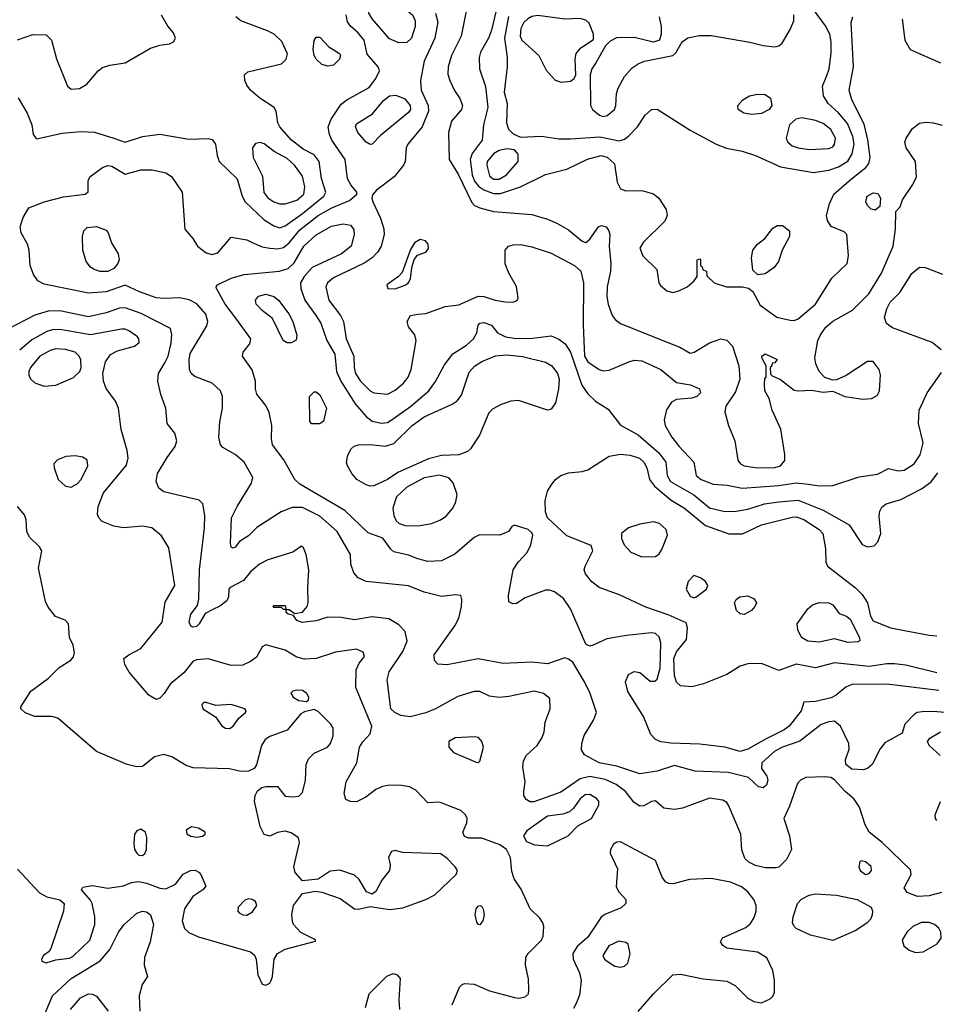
# Model space of a CAD drawing. Extents: x 1173029 to 1307123, y 522559 to 678521.
# Tile 478 of 623: x 1222817 to 1227572, y 631371 to 636480. Entities that reach past the tile are written whole.
import ezdxf

# ---------------------------------------------------------------- set-up
doc = ezdxf.new("R2010")
doc.units = 0

msp = doc.modelspace()

# ---------------------------------------------------------------- linework, layer by layer
at = {"layer": '0CON10XD'}
for points in [[(1224785, 636360.8), (1224735, 636380.8), (1224646.2, 636485), (1224628.5, 636515), (1224620.8, 636555), (1224622.5, 636585), (1224635, 636605.4), (1224665, 636618.2), (1224725, 636622.5), (1224747.5, 636607.5), (1224790.8, 636555), (1224854.7, 636505), (1224869.4, 636475), (1224869.4, 636445), (1224850, 636385), (1224825, 636362.1), (1224785, 636360.8)], [(1225135, 636533.3), (1225108.2, 636395), (1225056.9, 636295), (1225040, 636235), (1225038.3, 636198.3), (1225048.2, 636165), (1225073, 636113), (1225101.3, 636071.3), (1225114.3, 636035), (1225109.4, 636015), (1225056.6, 635953.4), (1225041.8, 635895), (1225044.5, 635755), (1225091.2, 635678.8)], [(1225298, 636565), (1225265, 636426), (1225249.6, 636385), (1225208.1, 636311.9), (1225200.4, 636285), (1225202.1, 636225), (1225233.5, 636133.5), (1225245.2, 636025), (1225223.3, 635935), (1225215.8, 635855), (1225164.3, 635785.7), (1225153.7, 635755), (1225164.4, 635675.6), (1225177.2, 635642.8), (1225199.5, 635615), (1225225, 635597.6), (1225275, 635578.3), (1225311.4, 635578.6), (1225415, 635612.9), (1225545, 635677.9), (1225655, 635705.3), (1225763.7, 635756.3), (1225833.8, 635776.2), (1225865, 635766.4), (1225902.6, 635732.6), (1225917.7, 635637.7), (1225935, 635603.1), (1225961.8, 635591.8), (1226045, 635593.8), (1226105, 635576.6), (1226132.5, 635555), (1226170.6, 635495), (1226176.7, 635465), (1226164.6, 635435), (1226051.1, 635325), (1226034.5, 635295), (1226049.4, 635255), (1226122.9, 635185), (1226133.3, 635115), (1226141.1, 635101.1), (1226174.3, 635074.3), (1226205, 635064.7), (1226237.1, 635072.9), (1226280.8, 635095), (1226316.7, 635125), (1226331.7, 635148.3), (1226332.5, 635235), (1226345, 635240), (1226350, 635235), (1226350, 635205), (1226358.3, 635198.3), (1226361.7, 635181.7), (1226380, 635175), (1226381.7, 635151.7), (1226420, 635115), (1226484.6, 635094.6), (1226565, 635094.4), (1226597.9, 635087.9), (1226620.5, 635070.5), (1226659.1, 634999.1), (1226745, 634936.8), (1226815, 634920.8), (1226835, 634920), (1226855, 634927.7), (1226946.2, 635005), (1227030.2, 635139.8), (1227110, 635215), (1227116.2, 635255), (1227107.5, 635365), (1227095, 635379.2), (1227027.3, 635407.3), (1227008.3, 635438.3), (1227003.1, 635465), (1227018.8, 635525), (1227040.4, 635575), (1227132.9, 635655), (1227206.2, 635713.8), (1227221.8, 635735), (1227229.2, 635765), (1227217.5, 635857.5), (1227197.7, 635937.7), (1227134.6, 636065), (1227120.4, 636115), (1227143.2, 636235), (1227130.8, 636465), (1227139.5, 636495)], [(1225352.6, 636497.4), (1225332.5, 636385), (1225346.6, 636285), (1225346.8, 636235), (1225331.1, 636105), (1225346.4, 636045), (1225342.7, 635945), (1225353, 635913), (1225377.4, 635887.4), (1225415, 635871.4), (1225524.6, 635875.4), (1225615, 635862.5), (1225675, 635862.2), (1225827.3, 635872.7), (1225927.5, 635852.5), (1225955, 635860), (1225975, 635875.4), (1226021.5, 635925), (1226062.2, 635985), (1226095, 636014.5), (1226125, 636015.4), (1226295, 635907.7), (1226430, 635835), (1226484.1, 635814.1), (1226565, 635798.2), (1226635, 635775.3), (1226765, 635716.2), (1226935, 635686.7), (1227015, 635699.5), (1227065, 635717.7), (1227112.9, 635747.1), (1227136.7, 635785), (1227146.3, 635835), (1227140.2, 635875), (1227111.9, 635941.9), (1227065, 635996.4), (1227012.1, 636045), (1226986.8, 636085), (1226981.8, 636135), (1227005, 636191.4), (1227017.1, 636225), (1227027.3, 636307.3), (1227027.6, 636365), (1227019.5, 636405), (1226997.9, 636447.9), (1226935, 636533.5)], [(1222805, 636375.3), (1222885, 636402.9), (1222955, 636402), (1222982, 636375), (1223007.6, 636277.6), (1223065, 636136.2), (1223085, 636119.2), (1223127.3, 636122.7), (1223165, 636146.2), (1223224.6, 636215.4), (1223247.6, 636232.4), (1223285, 636244.5), (1223365, 636257.1), (1223495, 636331.9), (1223545, 636348.6), (1223595, 636354.3), (1223616, 636365), (1223625.6, 636385), (1223615, 636412), (1223586.2, 636446.2), (1223553.1, 636503.1)], [(1222810, 636075), (1222855.9, 635995.9), (1222880, 635935), (1222887.5, 635885), (1222905, 635862.5), (1223037.6, 635892.4), (1223135, 635900.4), (1223205, 635896.9), (1223305.2, 635865.2), (1223365, 635845.3), (1223455, 635874.7), (1223545, 635886.7), (1223695, 635860.4), (1223795, 635864.5), (1223815, 635858.9), (1223833.8, 635833.8), (1223840.9, 635775), (1223851.8, 635745), (1223945.4, 635655), (1223971, 635565), (1223987.6, 635535), (1224085, 635441.5), (1224135, 635410.8), (1224165, 635401.1), (1224195, 635410.3), (1224285.2, 635475), (1224394.7, 635565), (1224405.3, 635585), (1224383, 635657), (1224370.8, 635745), (1224345, 635778.8), (1224288.6, 635808.6), (1224225, 635856.7), (1224166.7, 635925), (1224156.7, 635945), (1224148.5, 636005), (1224137.1, 636025), (1224063.4, 636073.4), (1224014.4, 636115), (1223995, 636140), (1223985.7, 636165), (1223983.8, 636195), (1224000.3, 636209.7), (1224175, 636251.5), (1224200, 636275), (1224207, 636303), (1224176.9, 636366.9), (1224137.1, 636405), (1224103.4, 636423.4), (1223964.3, 636474.3), (1223937.8, 636495)], [(1227620, 632885), (1227555, 632891.4), (1227498.8, 632888.8), (1227472.5, 632885), (1227457.5, 632875), (1227410, 632825), (1227395, 632777.5), (1227305, 632727.5), (1227282.1, 632697.9), (1227240.5, 632615), (1227215.3, 632594.7), (1227195, 632588.5), (1227135, 632591.3), (1227103.2, 632615), (1227100.6, 632639.4), (1227120.4, 632695), (1227118.2, 632725), (1227075, 632814.4), (1227045, 632840), (1227015, 632838), (1226975, 632822.9), (1226865, 632736.8), (1226774.8, 632705.2), (1226734.5, 632685.5), (1226667.9, 632625), (1226665.4, 632595.4), (1226693.3, 632555), (1226699.1, 632535), (1226691.1, 632508.9), (1226675, 632494.3), (1226650.2, 632500.2), (1226597.9, 632547.9), (1226495, 632574.8), (1226321, 632581), (1226215, 632609.7), (1226125, 632581.7), (1226035, 632567.7), (1225915, 632607.7), (1225824, 632625), (1225746.6, 632666.6), (1225732.5, 632692.5), (1225733.6, 632725), (1225745, 632766.2), (1225794.5, 632845.5), (1225809.4, 632885), (1225776.4, 632985), (1225747.5, 633045), (1225686, 633146), (1225665, 633162.9), (1225645, 633168.8), (1225555, 633137.5), (1225473.4, 633146.6), (1225325, 633140.4), (1225195, 633164), (1225035, 633132.1), (1224986.5, 633136.5), (1224968.6, 633155), (1224967.5, 633185), (1225074.6, 633335), (1225095.5, 633375), (1225109.5, 633435), (1225111.2, 633471.2), (1225105, 633492.5), (1225076, 633496), (1225005, 633487.7), (1224915, 633510.4), (1224835, 633543.6), (1224614.7, 633564.7), (1224573.7, 633583.7), (1224550.7, 633610.7), (1224535.7, 633655), (1224534.2, 633705), (1224464.7, 633825), (1224373.8, 633903.8), (1224285, 633950), (1224231.2, 633948.8), (1224172.9, 633927.1), (1224046.9, 633845), (1224005, 633802.9), (1223957.3, 633772.7), (1223935, 633743.8), (1223925, 633738.8), (1223915, 633743.3), (1223910.8, 633765), (1223915.5, 633895), (1223944.6, 633955), (1224019.6, 634075), (1224026.4, 634105), (1223982.5, 634185), (1223934.3, 634224.3), (1223870.8, 634260.8), (1223859.4, 634275), (1223849.5, 634315), (1223856.3, 634393.7), (1223869.5, 634465), (1223868.5, 634525), (1223858.9, 634555), (1223815.8, 634595), (1223725, 634629.5), (1223706.7, 634645), (1223697.9, 634665), (1223696.1, 634715), (1223702.2, 634747.8), (1223788, 634892), (1223794.1, 634915), (1223782.9, 634952.9), (1223735.6, 635005.6), (1223696.6, 635026.6), (1223647.6, 635037.6), (1223565, 635032.9), (1223525, 635037.1), (1223438.1, 635068.1), (1223365, 635103.5), (1223265, 635068.6), (1223175, 635060.9), (1222945, 635108.1), (1222911.2, 635125), (1222888.1, 635158.1), (1222871.4, 635205), (1222867.1, 635285), (1222857.5, 635315), (1222824.2, 635375), (1222820, 635405), (1222835.8, 635454.2), (1222865, 635503.8), (1222944.5, 635535.5), (1223045, 635561.5), (1223156.7, 635575), (1223172.3, 635587.7), (1223172.2, 635645), (1223181.5, 635665), (1223247.1, 635712.9), (1223275, 635724.5), (1223295, 635720), (1223365, 635678.6), (1223445, 635701.1), (1223505, 635701.1), (1223575, 635685.6), (1223605, 635667.5), (1223660, 635585), (1223674.1, 635394.1), (1223715.8, 635345.8), (1223740, 635305), (1223785, 635270), (1223815, 635262.5), (1223845, 635271.1), (1223915, 635352), (1223995, 635337.8), (1224024.1, 635324.1), (1224075, 635302.5), (1224115, 635294.1), (1224155, 635290.8), (1224185, 635299.2), (1224215, 635322.9), (1224270.7, 635389.3), (1224364.9, 635465.1), (1224436.2, 635505), (1224527.4, 635542.6), (1224566.2, 635575), (1224566, 635585), (1224535, 635623.1), (1224518.2, 635655), (1224505.3, 635755), (1224437.3, 635855), (1224424.7, 635885), (1224418.2, 635925), (1224432.5, 635965), (1224485, 636042.5), (1224514.7, 636065.3), (1224630.8, 636129.2), (1224664.5, 636175), (1224683.1, 636215), (1224676.9, 636235), (1224620.7, 636300.7), (1224603.6, 636375), (1224569.1, 636415), (1224534.6, 636445), (1224518.7, 636468.7), (1224511.2, 636505)], [(1224974.6, 636515), (1224987, 636467), (1224971.6, 636385), (1224915.3, 636265), (1224895.7, 636164.3), (1224899.3, 636115), (1224935.9, 636035), (1224937.2, 636005), (1224905, 635924.4), (1224830, 635835), (1224822.5, 635815), (1224817.8, 635745), (1224808.5, 635725), (1224760.5, 635665), (1224668.8, 635595), (1224648.3, 635571.7), (1224644.4, 635555), (1224649.6, 635535), (1224689.7, 635450.3), (1224706.8, 635395), (1224708.5, 635365), (1224693.2, 635305), (1224675.4, 635275), (1224646.4, 635245), (1224605, 635216.7), (1224445, 635141.6), (1224414.6, 635115), (1224406, 635095), (1224421.3, 635025), (1224481.8, 634945), (1224497.6, 634915), (1224511.2, 634825), (1224550, 634735), (1224551.9, 634675), (1224559.2, 634645), (1224585.9, 634605), (1224635, 634555.3), (1224655, 634544.7), (1224725, 634538), (1224765, 634558.2), (1224808.2, 634595), (1224832.3, 634625), (1224848.5, 634665), (1224874, 634815), (1224868, 634845), (1224835, 634886), (1224826.9, 634915), (1224844, 634945), (1224882.3, 634952.3), (1224925, 634955.7), (1225025, 634991.4), (1225095, 635001.5), (1225195, 635045.5), (1225225, 635043.6), (1225283.3, 635025), (1225335, 635016.4), (1225375.3, 635014.7), (1225397.3, 635022.7), (1225404, 635035), (1225395, 635096.7), (1225355.4, 635165.4), (1225335.9, 635214.1), (1225335.8, 635284.2), (1225353.8, 635305), (1225377.4, 635312.6), (1225415, 635314.5), (1225475, 635301.8), (1225575, 635269.4), (1225695.6, 635205), (1225727.9, 635175), (1225742.4, 635115), (1225740, 634895), (1225747, 634735), (1225765, 634704.6), (1225822.9, 634665), (1225845, 634657.9), (1225875, 634661.8), (1225977.5, 634705), (1226005, 634712.9), (1226045, 634710.6), (1226144.2, 634665), (1226225, 634598), (1226297.5, 634585), (1226343.3, 634565), (1226350, 634545), (1226330, 634525), (1226305, 634517.1), (1226225, 634509.2), (1226198.8, 634495), (1226173.4, 634456.6), (1226160.6, 634405), (1226166.5, 634375), (1226200.9, 634315), (1226239.1, 634265), (1226315.3, 634185.3), (1226327.1, 634115), (1226352.5, 634095), (1226415, 634070.4), (1226487.5, 634065), (1226565, 634050), (1226755, 634063.6), (1226845, 634076.7), (1226910, 634070), (1226965, 634061.8), (1227035, 634063.5), (1227172.4, 634107.6), (1227267, 634123), (1227325, 634152), (1227375, 634140), (1227405, 634143.3), (1227458.1, 634175), (1227488.1, 634221.9), (1227503.8, 634285), (1227480.6, 634385), (1227482.9, 634455), (1227525.5, 634545), (1227599.9, 634650.1)], [(1225625.8, 636155.8), (1225675, 636162), (1225693.8, 636175), (1225702.5, 636195), (1225699.6, 636275), (1225705, 636305.7), (1225727.8, 636335), (1225793.2, 636376.8), (1225794.5, 636405), (1225772.1, 636462.1), (1225755, 636478.5), (1225725, 636486.2), (1225645, 636483.8), (1225505, 636501.6), (1225475, 636496.7), (1225453.5, 636485), (1225432.7, 636465), (1225417.1, 636435), (1225413.1, 636395), (1225421.8, 636375), (1225511.1, 636295), (1225549.3, 636219.3), (1225595, 636166.2), (1225625.8, 636155.8)], [(1226135.3, 636495.3), (1226145.5, 636445), (1226145.8, 636405), (1226135.8, 636374.2), (1226106.1, 636363.9), (1226005, 636388.5), (1225913.9, 636386.1), (1225880.9, 636369.1), (1225855.5, 636344.5), (1225806.7, 636256.7), (1225785.5, 636225), (1225776.5, 636195), (1225779.1, 636035), (1225789.5, 636015), (1225825, 635984.6), (1225845, 635978.5)], [(1225845, 635978.5), (1225865, 635983.1), (1225902.5, 636015), (1225910, 636035), (1225913.3, 636096.7), (1225921.2, 636125), (1225955.2, 636184.8), (1225995, 636230.9), (1226025, 636252), (1226058, 636265), (1226205, 636294.2), (1226221.7, 636308.3), (1226253.8, 636365), (1226283.9, 636386.1), (1226342, 636398), (1226405, 636398), (1226605, 636364.4), (1226675, 636345.8), (1226735, 636340), (1226755, 636344), (1226772.1, 636357.9), (1226815, 636430), (1226832.7, 636475), (1226833.1, 636505)], [(1227395, 636482.5), (1227409.5, 636375), (1227437.5, 636325), (1227595, 636256)], [(1224415, 636240), (1224385, 636247.5), (1224355, 636275.7), (1224344.6, 636295), (1224340.4, 636325), (1224345, 636372.5), (1224355, 636389.2), (1224375, 636389.2), (1224420.3, 636340.3), (1224476, 636305), (1224482, 636295), (1224475.8, 636275), (1224445, 636244), (1224415, 636240)], [(1224635, 635833.1), (1224615, 635844.4), (1224571.4, 635895), (1224559.4, 635925), (1224565, 635940.8), (1224647.4, 635992.6), (1224705, 636061.3), (1224735, 636084.7), (1224769.3, 636089.3), (1224815, 636070.4), (1224843.4, 636035), (1224844.1, 636015), (1224835, 635998.8), (1224689.9, 635880.1), (1224645, 635834.4), (1224635, 635833.1)], [(1226615, 635988.5), (1226574.7, 635994.7), (1226543.8, 636013.8), (1226542.5, 636035), (1226568, 636065), (1226603.3, 636085), (1226645, 636094.3), (1226685, 636092.5), (1226712.7, 636072.7), (1226719.2, 636035), (1226705.9, 636014.1), (1226665, 635993.2), (1226615, 635988.5)], [(1226915, 635806.5), (1227015, 635812.7), (1227035, 635820.9), (1227045, 635832.9), (1227049.7, 635865), (1227025, 635910), (1226985, 635942.3), (1226945, 635956.9), (1226875, 635970.7), (1226844.4, 635965), (1226810.4, 635935), (1226793.1, 635865), (1226801.4, 635845), (1226825, 635825.5), (1226855, 635814.7), (1226915, 635806.5)], [(1225091.2, 635678.8), (1225162.6, 635532.6), (1225177.1, 635517.1), (1225204.2, 635504.2), (1225275, 635484.7), (1225475, 635469.5), (1225555, 635444.6), (1225604.2, 635425), (1225665, 635389.4), (1225735, 635332), (1225755, 635323.8), (1225775, 635341.2), (1225820, 635405), (1225835, 635412.5), (1225860, 635405), (1225874.4, 635385), (1225879.1, 635365), (1225875.9, 635304.1), (1225884.7, 635214.7), (1225883.1, 635175), (1225865.4, 635095), (1225863.9, 635043.9), (1225870, 635005), (1225891.5, 634945), (1225906.7, 634925), (1225935, 634904.6), (1226162.8, 634812.8), (1226241.7, 634781.7), (1226295, 634750.8), (1226316.7, 634755), (1226395, 634804.2), (1226455, 634824), (1226485, 634818), (1226515, 634786), (1226548.5, 634685), (1226552.5, 634615), (1226531.3, 634548.7), (1226481.2, 634475), (1226475.4, 634445), (1226493.6, 634375), (1226527.9, 634295), (1226542.7, 634195), (1226555.9, 634175.9), (1226575, 634165.4), (1226644.8, 634154.8), (1226735, 634156.9), (1226765, 634165.4), (1226786.3, 634193.7), (1226786.9, 634225), (1226765.2, 634355.2), (1226721.5, 634455), (1226705.5, 634515.5), (1226683.3, 634555), (1226680.7, 634589.3), (1226683, 634617), (1226690, 634625), (1226690, 634685), (1226666.7, 634725), (1226667.5, 634735), (1226685, 634746), (1226747, 634717), (1226735, 634700), (1226721.7, 634698.3), (1226718.3, 634681.7), (1226710, 634675), (1226711.7, 634641.7), (1226721.7, 634631.7), (1226765, 634613.8), (1226835, 634558.6), (1226855.6, 634554.4), (1226925, 634558), (1226985, 634548), (1227035, 634552.5), (1227097.5, 634525), (1227191.3, 634511.3), (1227235.5, 634514.5), (1227265, 634530), (1227278.6, 634555), (1227282.3, 634637.7), (1227275.5, 634665.5), (1227245, 634706), (1227215, 634706), (1227105, 634633.8), (1227055, 634612.5), (1227035, 634610), (1226993.9, 634623.9), (1226964.2, 634654.2), (1226947.5, 634695), (1226942.5, 634725), (1226958.2, 634815), (1226970.9, 634845), (1226999.5, 634885), (1227035, 634915.5), (1227137.2, 634972.8), (1227222, 635058), (1227288.8, 635165), (1227348.9, 635305), (1227360, 635395), (1227362.5, 635485), (1227385, 635510), (1227397.5, 635545), (1227450.4, 635625), (1227469.6, 635665), (1227464.6, 635744.6), (1227415.6, 635815), (1227408.9, 635845), (1227415.5, 635865), (1227449.1, 635915), (1227485, 635943.8), (1227519.2, 635949.2), (1227555.9, 635945.9), (1227602.6, 635932.6)], [(1224195, 635524.3), (1224255, 635544.7), (1224291.2, 635575), (1224297.3, 635612.7), (1224285, 635668.9), (1224242.3, 635725), (1224205, 635760), (1224136.9, 635796.9), (1224085, 635835.6), (1224065, 635842.5), (1224041.4, 635838.6), (1224024.2, 635815.8), (1224028.1, 635765), (1224077.7, 635667.7), (1224084.3, 635584.3), (1224105, 635556.2), (1224135, 635535.9), (1224165.7, 635525.7), (1224195, 635524.3)], [(1225305, 635652.5), (1225343.5, 635675), (1225403.5, 635745), (1225403.4, 635783.4), (1225384.5, 635804.5), (1225345, 635810.6), (1225305, 635801.8), (1225275, 635783.8), (1225242.5, 635745), (1225240.4, 635725), (1225255, 635670), (1225275, 635653.3), (1225305, 635652.5)], [(1227255, 635492.5), (1227235, 635497.5), (1227215, 635516.7), (1227207.5, 635535), (1227214.2, 635565), (1227245, 635582.5), (1227268.6, 635578.6), (1227283.3, 635555), (1227278.8, 635511.2), (1227255, 635492.5)], [(1223235, 635173.4), (1223203.6, 635183.6), (1223185, 635195.6), (1223161.5, 635225), (1223145.4, 635285), (1223143.4, 635355), (1223149.2, 635385), (1223167.1, 635402.9), (1223215, 635408), (1223265, 635388.2), (1223275.4, 635375), (1223293.2, 635323.2), (1223328.6, 635265), (1223332.9, 635235), (1223325.6, 635215), (1223305, 635190), (1223275, 635173.5), (1223235, 635173.4)], [(1227585, 632999.6), (1227315, 633033), (1227135, 633030.5), (1227102.3, 633017.7), (1227052.7, 632975), (1227027.5, 632962.5), (1226945, 632942.9), (1226885, 632940), (1226872.1, 632895), (1226810, 632815), (1226783.8, 632795), (1226690.7, 632749.3), (1226595, 632694.7), (1226555, 632683.2), (1226475, 632705.5), (1226345, 632720.9), (1226195, 632726.8), (1226144, 632734), (1226115.3, 632745.3), (1226091.9, 632771.9), (1226054.1, 632864.1), (1225972, 632995), (1225960, 633045), (1225975, 633083.3), (1226005, 633097.5), (1226035, 633092.5), (1226088.3, 633048.3), (1226112.6, 633047.4), (1226125, 633058.5), (1226139.1, 633115), (1226143.9, 633245), (1226135, 633277.9), (1226115, 633295.4), (1226095, 633298.9), (1225965, 633285.6), (1225863, 633267), (1225792.5, 633235), (1225775, 633230), (1225755, 633240), (1225675, 633422.9), (1225637.7, 633477.7), (1225591.5, 633511.5), (1225565, 633520.8), (1225545, 633519.7), (1225440.3, 633479.7), (1225395, 633450.8), (1225375, 633449.2), (1225355, 633460), (1225353.2, 633493.2), (1225378.1, 633625), (1225403.1, 633665), (1225449.4, 633715), (1225469.2, 633755), (1225479.4, 633805), (1225475, 633818), (1225455, 633835.6), (1225385, 633857.5), (1225370, 633850), (1225352.5, 633825), (1225307.5, 633805), (1225202.4, 633807.6), (1225175, 633793.1), (1225075, 633707.3), (1225005, 633672.1), (1224935, 633669.1), (1224883.4, 633683.4), (1224835, 633702.5), (1224758.9, 633718.9), (1224742.6, 633732.6), (1224700.5, 633790.5), (1224625, 633817.3), (1224503.8, 633933.8), (1224270.5, 634070.5), (1224244.3, 634094.3), (1224186.8, 634196.8), (1224128.6, 634275), (1224123.3, 634305), (1224125.4, 634375), (1224112.2, 634442.2), (1224095, 634478.8), (1224047, 634537), (1224040, 634565), (1224040, 634605), (1224023.2, 634663.2), (1223973.3, 634735), (1223976.7, 634755), (1224011.3, 634798.7), (1224016.9, 634825), (1223938.3, 634931.7), (1223883.8, 635005), (1223838.6, 635085), (1223836, 635095), (1223844, 635105), (1223915, 635138.5), (1223981.2, 635158.8), (1224165, 635175.4), (1224210.7, 635189.3), (1224241.9, 635218.1), (1224290.7, 635305), (1224355, 635363.2), (1224435, 635408.7), (1224495, 635421.5), (1224533.3, 635415), (1224551.3, 635391.3), (1224553.1, 635365), (1224536.5, 635305), (1224486.5, 635265), (1224335.3, 635194.7), (1224292.4, 635147.6), (1224274.6, 635115.4), (1224276.1, 635085), (1224297.1, 635025), (1224355, 634944.6), (1224379.7, 634905), (1224410, 634815), (1224452.4, 634745), (1224460.8, 634655), (1224483.8, 634605), (1224557.2, 634487.2), (1224615, 634421.8), (1224645, 634397.9), (1224695, 634387.1), (1224725, 634390), (1224745, 634402.1), (1224845, 634473.5), (1224939.6, 634555), (1224975, 634602.9), (1225021.2, 634688.8), (1225064.1, 634745.9), (1225135, 634792.3), (1225172.2, 634825), (1225188.6, 634855), (1225196, 634895), (1225205, 634905.8), (1225225, 634909.2), (1225265, 634896), (1225296.7, 634855), (1225337.5, 634835), (1225395, 634826.2), (1225477.6, 634827.6), (1225575, 634839.6), (1225615, 634822.1), (1225647.8, 634797.8), (1225675, 634755.5), (1225734.4, 634584.4), (1225765, 634538.6), (1225805, 634501.2), (1225869.5, 634459.5), (1225935, 634376), (1226025, 634326.9), (1226133.7, 634233.7), (1226169.2, 634185), (1226176.2, 634115), (1226193.2, 634085), (1226314.6, 634014.6), (1226395, 633946.9), (1226475, 633928.4), (1226535, 633930.3), (1226595, 633940.3), (1226680.9, 633969.1), (1226755, 633978.9), (1226855, 633987.8), (1226984.8, 633934.8), (1227119.6, 633859.6), (1227187.3, 633757.3), (1227215.4, 633745.4), (1227250.4, 633749.6), (1227269.1, 633770.9), (1227284, 633815), (1227275.3, 633905), (1227279.3, 633930.7), (1227289.8, 633950.2), (1227312.4, 633967.6), (1227388.5, 633991.5), (1227495, 634045.9), (1227545, 634083.1), (1227580.3, 634129.7)], [(1226647.3, 635157.3), (1226620.3, 635180.3), (1226613.1, 635245), (1226621.4, 635285), (1226645, 635315.7), (1226682.5, 635345), (1226725, 635398.9), (1226747.4, 635412.6), (1226775, 635412.9), (1226811.1, 635385), (1226811.4, 635355), (1226772, 635285), (1226754.2, 635225), (1226730.8, 635195), (1226685, 635161.9), (1226647.3, 635157.3)], [(1224765, 635084.4), (1224820, 635105), (1224835, 635116.7), (1224844, 635135), (1224851.2, 635195), (1224863.9, 635236.1), (1224881.7, 635258.3), (1224925, 635274), (1224937.6, 635292.4), (1224935.8, 635315), (1224922.3, 635332.3), (1224895, 635340), (1224865, 635322.5), (1224845, 635287.5), (1224800.8, 635169.2), (1224781.7, 635148.3), (1224722, 635105), (1224727.5, 635085), (1224765, 635084.4)], [(1227597.4, 634767.4), (1227550.8, 634805), (1227345, 634882.1), (1227314.2, 634904.2), (1227303.2, 634935), (1227315, 634980), (1227333.3, 635015), (1227383.5, 635065), (1227446.4, 635163.6), (1227485, 635196.4), (1227515.3, 635195.3), (1227605, 635159.6)], [(1224225, 634803.3), (1224205, 634803.8), (1224183.6, 634815), (1224129.1, 634929.1), (1224075, 634971.8), (1224044.5, 635005), (1224040, 635025), (1224055.6, 635045), (1224095, 635056.7), (1224135, 635044.6), (1224159.5, 635025), (1224212.7, 634955), (1224233.6, 634915), (1224255.7, 634844.3), (1224251.7, 634818.3), (1224225, 634803.3)], [(1227598.9, 631951.1), (1227535, 631934.5), (1227475, 631931.5), (1227420.9, 631950.9), (1227406.4, 631976.4), (1227441.4, 632045), (1227438.9, 632068.9), (1227291, 632211), (1227223.8, 632265), (1227202.9, 632302.9), (1227174.4, 632394.4), (1227146.1, 632436.1), (1227097.7, 632477.7), (1227045, 632536.2), (1227025, 632547.5), (1226995, 632552.3), (1226895, 632547.7), (1226867.1, 632535), (1226852.3, 632517.7), (1226811.2, 632398.8), (1226782.2, 632335), (1226811.2, 632245), (1226821.9, 632175), (1226795, 632122.9), (1226756.4, 632083.6), (1226740.6, 632079.4), (1226685, 632080), (1226635, 632091.5), (1226599.6, 632109.6), (1226578.8, 632128.8), (1226563.1, 632173.1), (1226557.7, 632255), (1226495, 632404.2), (1226485, 632418.1), (1226465, 632430), (1226395, 632440.6), (1226255, 632389.7), (1226215, 632381.6), (1226159.8, 632389.8), (1226115, 632427.5), (1226095, 632424), (1226055, 632401.4), (1226035, 632400), (1226005, 632419.4), (1225959.6, 632475), (1225911.5, 632511.5), (1225855, 632537.4), (1225775, 632553.2), (1225725, 632540.7), (1225625, 632472.2), (1225485, 632422.3), (1225465, 632422.7), (1225444.2, 632435), (1225432.9, 632455), (1225431.9, 632475), (1225438.9, 632525), (1225428.3, 632601.7), (1225431.4, 632635), (1225446, 632665), (1225501.2, 632715), (1225528, 632755), (1225538, 632785), (1225543.8, 632835), (1225570, 632905), (1225568.3, 632958.3), (1225534.2, 632984.2), (1225486.6, 632996.6), (1225355, 632968.2), (1225305, 632963.2), (1225255, 632970.9), (1225205, 632993.8), (1225175.4, 632994.6), (1225090.9, 632969.1), (1224975, 632904.6), (1224925, 632883.3), (1224843.8, 632863.8), (1224795, 632870.4), (1224762.9, 632885), (1224742.5, 632905), (1224723.2, 633055), (1224733.8, 633096.2), (1224805, 633201.9), (1224827.9, 633255), (1224816.7, 633305), (1224785, 633341.1), (1224732.4, 633372.4), (1224645, 633381.5), (1224555, 633366.4), (1224485, 633379.1), (1224415, 633379.4), (1224355, 633362), (1224282.3, 633352.3), (1224255, 633363.3), (1224238.3, 633388.3), (1224210, 633395), (1224200, 633405), (1224200, 633420), (1224185, 633420), (1224175, 633430), (1224135, 633430), (1224130, 633435), (1224135, 633440), (1224195, 633440), (1224200, 633420), (1224215, 633420), (1224245, 633400), (1224285, 633406.7), (1224308, 633435), (1224314.1, 633455.9), (1224311.2, 633535), (1224317.5, 633625), (1224304.2, 633705), (1224289.7, 633739.7), (1224279.3, 633749.3), (1224235, 633717.5), (1224105, 633677.9), (1224061.9, 633655), (1224015, 633615.6), (1223978.7, 633571.3), (1223908.8, 633535), (1223902, 633525), (1223900, 633485), (1223892.5, 633465), (1223855, 633437.3), (1223819.3, 633420.7), (1223780, 633400), (1223748.5, 633345), (1223735, 633332.5), (1223715, 633327.8), (1223705, 633332.9), (1223696.5, 633355), (1223704.5, 633395), (1223739.4, 633440.6), (1223746.8, 633473.2), (1223749.4, 633625), (1223776.1, 633843.9), (1223777.4, 633907.4), (1223767.5, 633967.5), (1223747.5, 633987.5), (1223565, 634030.6), (1223539.7, 634049.7), (1223524.4, 634085), (1223532.5, 634125), (1223581.9, 634208.1), (1223624.3, 634265), (1223632.5, 634295), (1223622, 634335), (1223582, 634385), (1223576, 634465), (1223548.6, 634535), (1223533.5, 634605), (1223536.5, 634645), (1223570.4, 634699.6), (1223586.8, 634735), (1223603.1, 634803.1), (1223607.3, 634847.3), (1223598.9, 634878.9), (1223446.6, 634956.6), (1223365, 634985.8), (1223335, 634983.2), (1223265, 634958.6), (1223175, 634938.1), (1223025, 634970.3), (1222965, 634968.8), (1222895, 634946.7), (1222755, 634873.8)], [(1225060.5, 631369.5), (1225099.5, 631460.5), (1225112.5, 631475), (1225125, 631478.8), (1225175, 631476.2), (1225255, 631441.9), (1225385, 631406.5), (1225406.6, 631403.4), (1225439.5, 631410.5), (1225456, 631425), (1225459.2, 631445), (1225456.8, 631503.2), (1225441.5, 631575), (1225443.8, 631615), (1225455.4, 631635), (1225525, 631704.4), (1225532.1, 631725), (1225536.5, 631775), (1225531.5, 631795), (1225515, 631818.9), (1225465, 631867.1), (1225418.3, 631968.3), (1225382.8, 632022.8), (1225371.1, 632061.1), (1225363.1, 632133.1), (1225342, 632175), (1225308.9, 632198.9), (1225215, 632233.3), (1225145, 632234.3), (1225125, 632242), (1225115.8, 632265), (1225137.2, 632312.8), (1225139.1, 632335), (1225130.5, 632355), (1225105, 632376.4), (1224995, 632420), (1224935, 632417.5), (1224873.2, 632483.2), (1224839.3, 632499.3), (1224797.5, 632507.5), (1224735, 632508.5), (1224699.2, 632500.8), (1224664.6, 632485.4), (1224613.2, 632446.8), (1224565, 632422.9), (1224533.2, 632423.2), (1224510, 632435), (1224501.4, 632465), (1224511.3, 632525), (1224565.6, 632625), (1224579.4, 632705), (1224597.2, 632732.8), (1224634.6, 632775.4), (1224643.6, 632815), (1224561.4, 633015), (1224563.6, 633106.4), (1224579.1, 633140.9), (1224606.1, 633176.1), (1224598.3, 633198.3), (1224565, 633214), (1224455, 633198.8), (1224355, 633165.4), (1224295, 633161.8), (1224255, 633172.3), (1224195, 633209.1), (1224095, 633237.5), (1224074.5, 633225.5), (1224045, 633172.5), (1224015, 633150), (1223975, 633131.4), (1223915, 633130), (1223795.8, 633164.2), (1223735, 633158.5), (1223715, 633149.5), (1223669.2, 633090.8), (1223598.1, 633031.9), (1223566.5, 632983.5), (1223545, 632959.6), (1223525, 632953.8), (1223487.5, 632975), (1223386, 633095), (1223363.3, 633135), (1223357.5, 633165), (1223383.3, 633185), (1223445, 633216.9), (1223556, 633355), (1223572, 633458), (1223622.9, 633545), (1223590.5, 633740.5), (1223552.2, 633802.2), (1223503.1, 633843.1), (1223455, 633852.5), (1223355, 633844.6), (1223305, 633852.7), (1223245, 633876.7), (1223227.8, 633895), (1223220, 633915), (1223224.5, 633955), (1223252.1, 634025), (1223370.7, 634169.3), (1223379.5, 634205), (1223375.6, 634245), (1223343.6, 634353.6), (1223330, 634465), (1223315, 634501.2), (1223265, 634566.2), (1223252.3, 634605), (1223248.4, 634645), (1223262.5, 634705), (1223287.6, 634742.4), (1223325, 634762.5), (1223413.6, 634786.4), (1223437.1, 634805), (1223435.7, 634825), (1223428.1, 634835), (1223386.9, 634865), (1223365, 634874.6), (1223345, 634875.3), (1223185, 634844.8), (1223025, 634872.6), (1222985, 634871), (1222957.5, 634862.5), (1222880.9, 634819.1), (1222817.2, 634765)], [(1222945, 634579.2), (1223005, 634583.9), (1223096.2, 634623.8), (1223129.1, 634655), (1223135.4, 634675), (1223133.6, 634715), (1223126.4, 634735), (1223104.4, 634755), (1223055, 634769.5), (1223005, 634771.9), (1222975, 634764.7), (1222921.8, 634735), (1222872.7, 634675), (1222864, 634655), (1222865.4, 634635), (1222874.3, 634614.3), (1222895.3, 634595.3), (1222945, 634579.2)], [(1224635, 634059.2), (1224615, 634066.2), (1224567.1, 634095), (1224540, 634125), (1224517.1, 634165), (1224513.3, 634185), (1224519.7, 634220.3), (1224536.6, 634253.4), (1224552.6, 634267.4), (1224575.5, 634274.5), (1224635, 634276.6), (1224715, 634267.8), (1224759, 634281), (1224853.8, 634375), (1224915, 634419.5), (1225060, 634485), (1225086.7, 634503.3), (1225108.5, 634531.5), (1225148.5, 634651.5), (1225177.4, 634682.6), (1225215, 634706.5), (1225285, 634736.9), (1225345, 634741.1), (1225425, 634732.7), (1225545, 634703.5), (1225578.1, 634685), (1225607.8, 634645), (1225615.4, 634615), (1225612.4, 634562.4), (1225597.6, 634492.4), (1225575, 634459.2), (1225555, 634454.3), (1225405, 634503.8), (1225365, 634501.1), (1225315, 634483.9), (1225269.8, 634460.2), (1225250.2, 634439.8), (1225203.3, 634325), (1225156.2, 634253.8), (1225140.2, 634239.8), (1225095, 634222.9), (1225005, 634219.2), (1224937.7, 634202.3), (1224779.1, 634130.9), (1224725, 634094.1), (1224655, 634062), (1224635, 634059.2)], [(1224333.6, 634383.6), (1224322.5, 634395), (1224321.2, 634525), (1224345, 634548.8), (1224355, 634550), (1224375, 634533.8), (1224408.6, 634465), (1224393.6, 634396.4), (1224375, 634383.8), (1224333.6, 634383.6)], [(1227575, 633091.2), (1227415, 633130.4), (1227355, 633138.9), (1227315, 633138.9), (1227225, 633124.8), (1227045, 633143.8), (1226945, 633117.5), (1226845, 633137.1), (1226755, 633103.9), (1226665, 633140.5), (1226595, 633138.5), (1226555, 633125.6), (1226485, 633082.5), (1226365, 633034.7), (1226305, 633019.6), (1226245, 633024.4), (1226225, 633043.8), (1226215, 633076.7), (1226211.4, 633165), (1226225, 633200.6), (1226276.9, 633265), (1226281.2, 633325), (1226275, 633350), (1226182.2, 633392.2), (1226065, 633432.5), (1225932, 633495), (1225822.9, 633535), (1225785, 633564.3), (1225752.5, 633605), (1225745.7, 633625), (1225750, 633645), (1225790.5, 633725), (1225781.4, 633751.4), (1225655, 633802.9), (1225555.7, 633895.7), (1225545, 633927.5), (1225544.1, 633985), (1225555, 634034), (1225574.2, 634065.8), (1225597.5, 634095), (1225624.3, 634115.7), (1225665, 634130), (1225735, 634136.1), (1225765.3, 634144.7), (1225874.7, 634215.3), (1225933.5, 634226.5), (1225985, 634221.6), (1226032.2, 634205), (1226055.9, 634185), (1226071.1, 634155), (1226085.2, 634095), (1226110.1, 634060.1), (1226197.8, 633987.8), (1226266.6, 633946.6), (1226375.5, 633855.5), (1226496.7, 633813.3), (1226567.6, 633812.4), (1226665, 633858.9), (1226825, 633899.8), (1226845, 633900.5), (1226885, 633886.2), (1226965, 633835.8), (1226983.2, 633815), (1226998.1, 633735), (1226998.8, 633665), (1227008.8, 633645), (1227152.7, 633532.7), (1227188.1, 633498.1), (1227215.4, 633455.4), (1227230.4, 633385), (1227245, 633361.8), (1227335, 633324.6), (1227535, 633287.3), (1227575, 633283.8)], [(1223085, 634054.6), (1223115, 634072.3), (1223136.4, 634095), (1223170.6, 634165), (1223166.9, 634195), (1223145, 634211.1), (1223105, 634218.2), (1223056.5, 634213.5), (1223014, 634196), (1222994.3, 634175), (1222995.7, 634155), (1223016.7, 634095), (1223055, 634060.4), (1223085, 634054.6)], [(1224885, 633853.8), (1224952.9, 633867.1), (1224997, 633883), (1225028.3, 633901.7), (1225064.7, 633945.3), (1225080.5, 633979.5), (1225086, 634016), (1225066.7, 634076.7), (1225043.8, 634103.8), (1224995, 634117.3), (1224915, 634103.8), (1224825.4, 634055), (1224772.5, 634005), (1224752.5, 633945), (1224758.3, 633908.3), (1224770.5, 633880.5), (1224786.6, 633866.6), (1224816.3, 633856.3), (1224885, 633853.8)], [(1222805, 632072.5), (1222919.7, 631949.7), (1222958.7, 631928.7), (1223025, 631914.4), (1223048.6, 631895), (1223044.5, 631855), (1222979.4, 631660.6), (1222970, 631645), (1222940, 631625), (1222930, 631605), (1222932.5, 631595), (1222955, 631587.5), (1223005, 631602.5), (1223075, 631611.3), (1223095, 631622), (1223181.5, 631705), (1223206.4, 631786.4), (1223207.5, 631827.5), (1223193.9, 631893.9), (1223185, 631912.5), (1223137.5, 631965), (1223145, 631978.8), (1223195, 631987.1), (1223275, 631973.8), (1223355, 631985.8), (1223396.6, 632003.4), (1223435, 632008.3), (1223475, 632000.8), (1223545, 631973.4), (1223575, 631971.2), (1223625.6, 631994.4), (1223665, 632046.2), (1223702.5, 632065), (1223727, 632067), (1223747.3, 632057.3), (1223757.5, 632045), (1223783.3, 631985), (1223766.7, 631965), (1223715, 631930), (1223672.5, 631867.5), (1223660.5, 631805), (1223672.2, 631765), (1223694.1, 631744.1), (1223745, 631720.9), (1224015, 631643.1), (1224035, 631626), (1224044.4, 631605), (1224053.5, 631525), (1224075, 631476.2), (1224095, 631470), (1224115, 631482), (1224122.5, 631495), (1224129.4, 631515), (1224136.9, 631605), (1224154.2, 631635), (1224195, 631657.5), (1224351.7, 631698.3), (1224352.5, 631705), (1224345, 631710), (1224275, 631744), (1224238, 631785), (1224231.7, 631801.7), (1224228.3, 631838.3), (1224237.8, 631885), (1224285, 631947.1), (1224351.3, 631958.7), (1224385, 631952.7), (1224480.4, 631920.4), (1224555, 631866.5), (1224575, 631865.6), (1224635, 631879.2), (1224737.4, 631862.6), (1224805, 631872.7), (1224925, 631916.1), (1224970.9, 631939.1), (1225080.9, 632045), (1225088.2, 632065), (1225077.1, 632085), (1225035, 632128.7), (1225001.4, 632151.4), (1224805, 632159.2), (1224765, 632168.8), (1224746.4, 632163.6), (1224731.2, 632135), (1224740, 632095), (1224736.2, 632065), (1224696, 632015), (1224665, 631956.7), (1224645, 631943.8), (1224615.8, 631955.8), (1224579.1, 632019.1), (1224555, 632042), (1224478, 632068), (1224427.4, 632062.6), (1224365, 632020.8), (1224285, 632012.9), (1224246.9, 632055), (1224238.6, 632085), (1224268.3, 632211.7), (1224263.3, 632235), (1224225, 632261.9), (1224195, 632269.6), (1224155, 632263.1), (1224115, 632244.2), (1224085, 632252.5), (1224065, 632293.3), (1224034.7, 632425), (1224038.2, 632455), (1224050.2, 632479.8), (1224073.2, 632496.8), (1224095, 632501.8), (1224155, 632501.2), (1224195, 632451.2), (1224232.7, 632447.3), (1224265, 632451.9), (1224285, 632470), (1224300.3, 632535), (1224304, 632615), (1224315.4, 632645), (1224345, 632674.6), (1224414.3, 632705), (1224428.9, 632725), (1224443.5, 632765), (1224442.7, 632805), (1224431.2, 632825), (1224365, 632890.6), (1224345, 632900.8), (1224295, 632889.2), (1224275, 632878.6), (1224205.3, 632794.7), (1224115, 632760.4), (1224090.6, 632745), (1224072.3, 632715), (1224046.3, 632613.7), (1224034, 632595), (1224005, 632580.6), (1223965, 632580), (1223905, 632592.9), (1223717.6, 632597.6), (1223680.2, 632610.2), (1223605.9, 632655.9), (1223565, 632667.8), (1223516.9, 632655), (1223454.2, 632605.8), (1223425, 632603.6), (1223375, 632616.1), (1223215, 632682.9), (1223015, 632855.9), (1222984.7, 632865.3), (1222895.4, 632865.4), (1222845, 632884.3), (1222823.3, 632905), (1222823.8, 632915), (1222875, 632997.1), (1222966.2, 633063.8), (1223021.5, 633118.5), (1223082.7, 633157.3), (1223096.4, 633175), (1223101.5, 633195), (1223094.4, 633234.4), (1223076.2, 633275), (1223070, 633345), (1223052.5, 633365), (1223003.4, 633383.4), (1222965, 633432), (1222950.9, 633460.9), (1222915.6, 633635), (1222931.4, 633725), (1222920.8, 633745), (1222867.5, 633795), (1222854.5, 633824.5), (1222850, 633885), (1222841.3, 633911.3), (1222805, 633954)], [(1226045, 633693.8), (1226115, 633694.5), (1226135, 633709.5), (1226149.3, 633730.7), (1226177.8, 633805), (1226170.4, 633835), (1226136, 633866), (1226105, 633874.1), (1226035, 633863.4), (1225976.5, 633843.5), (1225939.2, 633815), (1225938.8, 633788.8), (1225952.5, 633755), (1225988.3, 633718.3), (1226045, 633693.8)], [(1226315, 633481.4), (1226325, 633484.3), (1226380, 633525), (1226386.9, 633545), (1226374.3, 633565), (1226349.2, 633585), (1226315, 633596.9), (1226285, 633565.7), (1226275.4, 633525.4), (1226295, 633489.2), (1226315, 633481.4)], [(1226575, 633394.5), (1226555, 633397.8), (1226535.6, 633415), (1226525.5, 633455), (1226535, 633471.9), (1226552.5, 633485), (1226595, 633490.4), (1226626.9, 633475), (1226639.4, 633455), (1226631.1, 633435), (1226613.1, 633415), (1226575, 633394.5)], [(1227115, 633248), (1227045, 633267.1), (1226965, 633250), (1226906.2, 633255), (1226874, 633275), (1226854, 633315), (1226850, 633345), (1226905.7, 633424.3), (1226930, 633445), (1226964.4, 633455.6), (1227015, 633454.2), (1227035.8, 633445), (1227068.9, 633398.9), (1227106, 633385), (1227125, 633370), (1227174.3, 633275), (1227175, 633257.5), (1227165, 633251.5), (1227115, 633248)], [(1224305, 632942.5), (1224315, 632950), (1224317.5, 632965), (1224306.2, 632985), (1224285, 633000), (1224255, 633002), (1224234.1, 632995.9), (1224223.9, 632986.1), (1224236.7, 632965), (1224265, 632948), (1224305, 632942.5)], [(1223905, 632802), (1223925, 632814), (1223954.5, 632855.5), (1223988, 632885), (1223992, 632895), (1223986, 632905), (1223915, 632927.5), (1223835, 632921.2), (1223785, 632937.5), (1223772.5, 632937.5), (1223762.5, 632927.5), (1223767.5, 632905), (1223833.9, 632863.9), (1223865.8, 632815.8), (1223885, 632803.8), (1223905, 632802)], [(1225195, 632626), (1225205, 632633.8), (1225223.8, 632705), (1225215, 632735.8), (1225197.5, 632755), (1225175, 632759.6), (1225076.4, 632753.6), (1225044.4, 632735.6), (1225044.3, 632705), (1225068.3, 632678.3), (1225185, 632627.5), (1225195, 632626)], [(1227592.3, 632662.3), (1227536.2, 632715), (1227526.7, 632735), (1227538.3, 632751.7), (1227595, 632785.8)], [(1225555, 632193.5), (1225661.9, 632245), (1225713.2, 632296.8), (1225783.1, 632335), (1225821.1, 632405), (1225821.1, 632425), (1225809.9, 632439.9), (1225775, 632460.3), (1225751.5, 632458.5), (1225725, 632437.7), (1225690.9, 632389.1), (1225669.4, 632370.6), (1225635, 632358.9), (1225555, 632347.4), (1225447.7, 632272.3), (1225431.4, 632245), (1225446.6, 632216.6), (1225488.5, 632198.5), (1225555, 632193.5)], [(1227576, 632326), (1227568.9, 632335), (1227567.3, 632355), (1227594.5, 632424.5)], [(1223735, 632238.5), (1223765, 632244.4), (1223778.8, 632255), (1223778.8, 632265), (1223745, 632285.6), (1223707.9, 632292.1), (1223680, 632275), (1223685, 632256.2), (1223705, 632243.6), (1223735, 632238.5)], [(1223455, 632143.1), (1223466.8, 632153.2), (1223474.5, 632175), (1223477, 632237), (1223469.4, 632265), (1223445, 632280), (1223425, 632271.9), (1223412.7, 632255), (1223408.5, 632205), (1223413.1, 632175), (1223424.5, 632155), (1223435, 632145.6), (1223455, 632143.1)], [(1226025, 631334.3), (1226105.6, 631425), (1226205.6, 631524.4), (1226245, 631527.5), (1226363.7, 631503.7), (1226485, 631491.5), (1226529.2, 631469.2), (1226595, 631403.1), (1226625, 631385.7), (1226665, 631379.4), (1226710.6, 631399.4), (1226725.7, 631415), (1226732.9, 631435), (1226732.7, 631497.3), (1226725, 631546.7), (1226693.1, 631613.1), (1226645, 631641.2), (1226485, 631662.2), (1226465, 631675.8), (1226452.9, 631695), (1226463.5, 631716.5), (1226585, 631770), (1226608.8, 631791.2), (1226627.6, 631822.4), (1226638.4, 631855), (1226638.1, 631885), (1226625.2, 631915), (1226595, 631954.7), (1226561.7, 631981.7), (1226505.5, 632005.5), (1226405, 632024.7), (1226291.5, 632018.5), (1226207.3, 631997.3), (1226185, 631997.5), (1226167.1, 632007.1), (1226150.7, 632030.7), (1226115, 632118), (1225935, 632214.3), (1225915, 632212.9), (1225898.3, 632201.7), (1225881.4, 632175), (1225880.6, 632155), (1225918.9, 632075), (1225911.5, 631981.5), (1225925.5, 631955.5), (1225962, 631915), (1225962.5, 631895), (1225937.6, 631872.4), (1225853, 631837), (1225833, 631823), (1225765, 631719.2), (1225708.7, 631671.3), (1225686.9, 631635), (1225688, 631605), (1225720.6, 631535), (1225730, 631495), (1225720.9, 631419.1), (1225705, 631375.7), (1225689.5, 631350.5)], [(1227205, 632045.7), (1227225, 632050), (1227237.1, 632065), (1227235, 632086), (1227205, 632110), (1227185, 632116.2), (1227175, 632112.5), (1227170, 632085), (1227178, 632065), (1227205, 632045.7)], [(1227035, 631702.2), (1226920.2, 631730.2), (1226845, 631764.4), (1226835.8, 631775), (1226827.1, 631795), (1226830.6, 631825), (1226852.2, 631895), (1226872.7, 631917.3), (1226912.5, 631937.5), (1226945, 631944.1), (1227055, 631938.3), (1227162.5, 631915), (1227233.8, 631875), (1227241.2, 631855), (1227240, 631835), (1227232, 631815), (1227214.2, 631795), (1227155.7, 631754.3), (1227035, 631702.2)], [(1223995, 631834.4), (1224025, 631850.6), (1224048, 631885), (1224040, 631905), (1224023.3, 631915), (1224005, 631918.2), (1223985, 631912.5), (1223950.8, 631875), (1223948.8, 631855), (1223955.8, 631845.8), (1223975.6, 631835.6), (1223995, 631834.4)], [(1225205, 631784), (1225195, 631786.7), (1225188.3, 631798.3), (1225180.6, 631835), (1225185, 631866.7), (1225195, 631881.2), (1225205, 631883.8), (1225215, 631878.8), (1225222, 631865), (1225226.9, 631835), (1225220.8, 631805), (1225205, 631784)], [(1222949.3, 631325), (1222987.1, 631415), (1223083.9, 631506.1), (1223235, 631597.3), (1223284, 631656), (1223330.3, 631745), (1223359.6, 631785), (1223425, 631843.8), (1223455, 631855.4), (1223475, 631850.5), (1223495.3, 631835.3), (1223511.3, 631785), (1223494.7, 631695), (1223464.5, 631614.5), (1223463.7, 631573.7), (1223480, 631515), (1223452.9, 631475), (1223437.1, 631415), (1223440, 631335)], [(1227465, 631639.5), (1227505, 631643.9), (1227577.8, 631685), (1227597.8, 631715), (1227595.6, 631745), (1227586.3, 631766.3), (1227564, 631785), (1227536, 631796), (1227494.7, 631795.3), (1227451.4, 631775), (1227419.4, 631745), (1227395.6, 631705), (1227404.2, 631675), (1227431.7, 631651.7), (1227465, 631639.5)], [(1225935, 631564.4), (1225955, 631569.2), (1225972.5, 631585), (1225984.2, 631634.2), (1225973.9, 631683.9), (1225962, 631692), (1225925, 631699.4), (1225873.8, 631675), (1225843.1, 631625), (1225850.8, 631605), (1225876.4, 631586.4), (1225905, 631569.4), (1225935, 631564.4)], [(1224610.8, 631355), (1224630.5, 631425), (1224722.6, 631517.4), (1224755, 631530.8), (1224775, 631524), (1224790.8, 631505), (1224783.8, 631395), (1224787.3, 631345)], [(1223080.4, 631345), (1223131.9, 631405), (1223175, 631425.4), (1223195, 631424.4), (1223215, 631412.9), (1223275.7, 631335)]]:
    msp.add_lwpolyline(points, dxfattribs=at)

doc.saveas('drawing.dxf')
